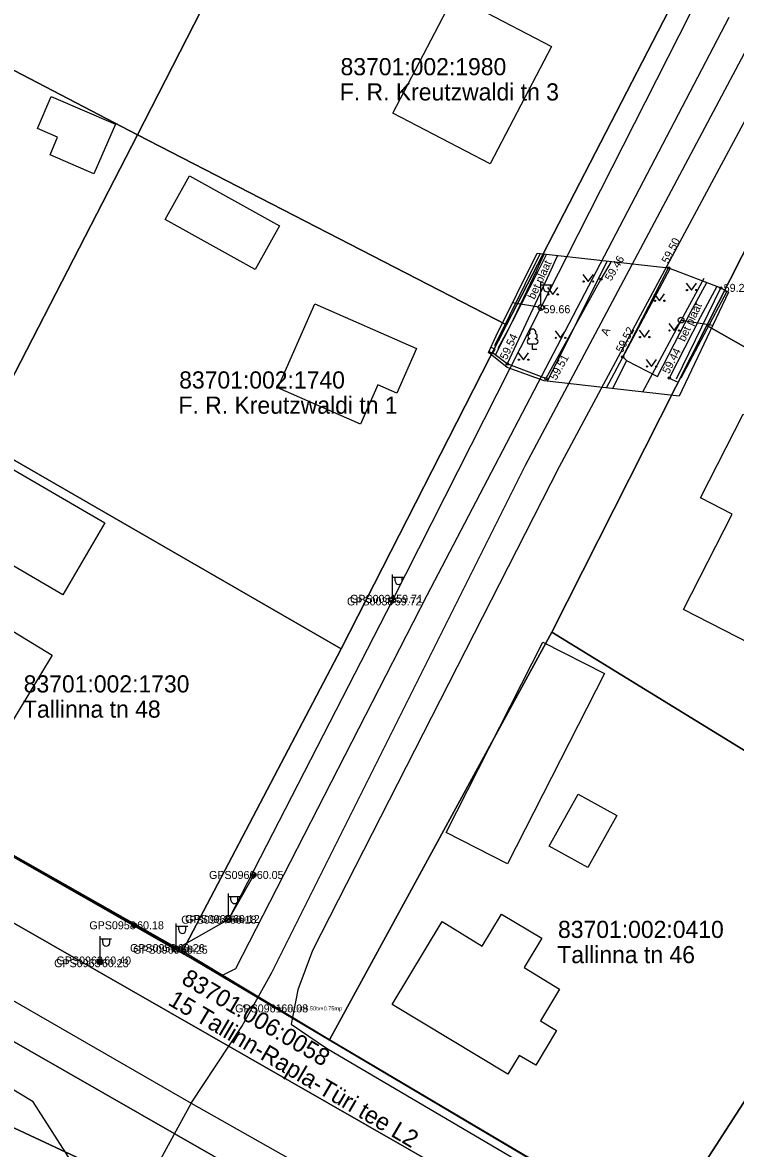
# Model space of a CAD drawing. Extents: x 580119 to 583377, y 6518915 to 6520820.
# Drawn here: x 581491.3 to 581553.7, y 6519940.2 to 6520038.7 of the extents above; entities that cross this region are included whole.
import ezdxf

# ---------------------------------------------------------------- set-up
doc = ezdxf.new("R2010")
doc.units = 0
for name, color, linetype in [('AED', 7, 'Continuous'), ('HALJASTUS', 7, 'Continuous'), ('Hoone Elu- või ühiskondlik hoone', 7, 'Continuous'), ('Hoone Kõrval- või tootmishoone', 7, 'Continuous'), ('KORGUS-EH2000', 7, 'Continuous'), ('KTRASS', 7, 'Continuous'), ('L_AADRESS', 7, 'Continuous'), ('MAAMUDEL', 7, 'Continuous'), ('MOOTKORG-EH2000', 7, 'Continuous'), ('MOOTMPUNKT', 7, 'Continuous'), ('MOOTNR', 7, 'Continuous'), ('MOOTPIIR', 7, 'Continuous'), ('MPOHULIIN', 7, 'Continuous'), ('PIIR', 7, 'Continuous'), ('POST', 7, 'Continuous'), ('PUU', 7, 'Continuous'), ('Rippe kõrgus', 7, 'Continuous'), ('SIOHULIIN', 7, 'Continuous'), ('TEE', 7, 'Continuous'), ('Tee Liiklusala', 7, 'Continuous'), ('Tee Tugimaantee Püsikate', 7, 'Continuous'), ('Tee Tänav Püsikate', 7, 'Continuous'), ('TUNNUS', 7, 'Continuous'), ('VTRASS', 7, 'Continuous')]:
    doc.layers.add(name, color=color, linetype=linetype)

msp = doc.modelspace()

# ---------------------------------------------------------------- linework, layer by layer
at = {"layer": 'AED'}
msp.add_lwpolyline([(581532.647, 6520010.151), (581532.436, 6520009.776), (581532.139, 6520009.943), (581532.35, 6520010.318)], close=True, dxfattribs=at)
at = {"layer": 'HALJASTUS'}
for p, q in [((581532.648, 6520010.454), (581536.634, 6520018.49)), ((581540.366, 6520016.664), (581540.829, 6520016.057)), ((581540.829, 6520016.057), (581541.275, 6520016.664)), ((581537.27, 6520015.539), (581537.734, 6520014.932)), ((581537.734, 6520014.932), (581538.179, 6520015.539)), ((581548.554, 6520007.535), (581552.42, 6520015.505)), ((581549.399, 6520015.921), (581549.862, 6520015.314)), ((581549.862, 6520015.314), (581550.308, 6520015.921)), ((581546.6, 6520014.987), (581547.063, 6520014.381)), ((581547.063, 6520014.381), (581547.509, 6520014.987)), ((581548.967, 6520007.638), (581552.99, 6520015.228)), ((581537.928, 6520011.741), (581538.391, 6520011.134)), ((581538.391, 6520011.134), (581538.837, 6520011.741)), ((581545.285, 6520011.805), (581545.749, 6520011.198)), ((581545.749, 6520011.198), (581546.194, 6520011.805)), ((581547.872, 6520012.377), (581548.335, 6520011.771)), ((581548.335, 6520011.771), (581548.781, 6520012.377)), ((581534.705, 6520009.831), (581535.168, 6520009.224)), ((581535.168, 6520009.224), (581535.614, 6520009.831)), ((581545.9, 6520009.237), (581546.363, 6520008.63)), ((581546.363, 6520008.63), (581546.809, 6520009.237))]:
    msp.add_line(p, q, dxfattribs=at)
msp.add_lwpolyline([(581532.951, 6520010.223), (581533.996, 6520012.169), (581536.33, 6520017.059), (581536.974, 6520018.453)], dxfattribs=at)
for centre in [(581540.428, 6520016.057), (581541.257, 6520016.057), (581537.333, 6520014.932), (581538.162, 6520014.932), (581549.461, 6520015.314), (581550.29, 6520015.314), (581546.662, 6520014.381), (581547.491, 6520014.381), (581547.934, 6520011.771), (581548.763, 6520011.771), (581537.99, 6520011.134), (581538.819, 6520011.134), (581545.348, 6520011.198), (581546.176, 6520011.198), (581534.767, 6520009.224), (581535.596, 6520009.224), (581545.962, 6520008.63), (581546.791, 6520008.63)]:
    msp.add_circle(centre, 0.055, dxfattribs=at)
at = {"layer": 'Hoone Elu- või ühiskondlik hoone'}
for points in [[(581523.744, 6520030.783), (581529.104, 6520041.064), (581537.614, 6520036.624), (581532.254, 6520026.344)], [(581525.807, 6520010.21), (581524.08, 6520006.286), (581522.422, 6520007.016), (581520.913, 6520003.585), (581513.684, 6520006.766), (581516.921, 6520014.12)], [(581563.23, 6519991.73), (581558.54, 6519982.572), (581549.149, 6519987.379), (581553.416, 6519995.718), (581550.639, 6519997.144), (581554.372, 6520004.457), (581562.065, 6520000.52), (581558.741, 6519994.023)], [(581493.936, 6519983.379), (581488.803, 6519974.917), (581480.304, 6519980.068), (581485.451, 6519988.53)], [(581536.759, 6519958.622), (581535.215, 6519956.055), (581538.316, 6519954.185), (581536.641, 6519951.41), (581538.065, 6519950.554), (581536.236, 6519947.526), (581534.792, 6519948.387), (581533.795, 6519946.735), (581523.683, 6519952.846), (581528.042, 6519960.079), (581531.561, 6519957.946), (581533.249, 6519960.738)]]:
    msp.add_lwpolyline(points, close=True, dxfattribs=at)
at = {"layer": 'Hoone Kõrval- või tootmishoone'}
for points in [[(581499.466, 6520029.831), (581497.589, 6520025.477), (581493.745, 6520027.134), (581494.41, 6520028.676), (581492.639, 6520029.44), (581493.85, 6520032.251)], [(581503.83, 6520021.491), (581505.95, 6520025.312), (581513.81, 6520020.941), (581511.69, 6520017.122)], [(581498.543, 6519994.955), (581494.873, 6519988.662), (581484.582, 6519994.667), (581488.252, 6520000.945)], [(581542.25, 6519981.788), (581533.777, 6519965.123), (581528.392, 6519967.861), (581536.862, 6519984.519)], [(581543.323, 6519969.348), (581540.782, 6519964.802), (581537.421, 6519966.677), (581539.955, 6519971.215)]]:
    msp.add_lwpolyline(points, close=True, dxfattribs=at)
at = {"layer": 'KORGUS-EH2000'}
for centre in [(581547.859, 6520017.253), (581541.942, 6520016.263), (581552.42, 6520015.505), (581536.661, 6520013.637), (581543.852, 6520009.464), (581533.74, 6520008.85), (581537.128, 6520007.575), (581547.923, 6520007.611)]:
    msp.add_circle(centre, 0.1, dxfattribs=at)
at = {"layer": 'KTRASS'}
msp.add_line((581537.279, 6520007.335), (581542.498, 6520017.85), dxfattribs=at)
at = {"layer": 'MOOTMPUNKT'}
for centre in [(581523.641, 6519988.083), (581523.765, 6519988.31), (581511.572, 6519964.163), (581509.211, 6519960.25), (581509.484, 6519960.309), (581501.1, 6519959.761), (581504.657, 6519957.765), (581504.934, 6519957.625), (581498.023, 6519956.446), (581498.227, 6519956.681), (581513.716, 6519952.491)]:
    msp.add_circle(centre, 0.1, dxfattribs=at)
at = {"layer": 'MOOTPIIR'}
msp.add_lwpolyline([(581536.368, 6520018.533), (581547.859, 6520017.253), (581552.42, 6520015.505), (581553.093, 6520015.142), (581548.793, 6520006.026), (581536.966, 6520007.37), (581533.743, 6520008.537), (581532.089, 6520009.853), (581532.761, 6520011.313)], close=True, dxfattribs=at)
at = {"layer": 'MPOHULIIN'}
msp.add_line((581536.695, 6520013.777), (581534.207, 6520014.207), dxfattribs=at)
for points in [[(581565.179, 6520068.931), (581549.735, 6520039.49), (581538.961, 6520018.244)], [(581386.073, 6520026.019), (581416.877, 6520008.198), (581446.297, 6519991.391), (581473.567, 6519975.61), (581504.784, 6519957.665), (581539.717, 6519936.988), (581580.339, 6519912.712), (581617.797, 6519889.378), (581651.138, 6519869.543), (581688.963, 6519846.821), (581727.775, 6519823.511), (581768.986, 6519798.831), (581799.645, 6519779.996), (581800.763, 6519769.028)], [(581538.961, 6520018.244), (581536.695, 6520013.777), (581533.974, 6520008.454)], [(581533.974, 6520008.454), (581523.703, 6519988.197), (581509.347, 6519960.279), (581504.784, 6519957.665)]]:
    msp.add_lwpolyline(points, dxfattribs=at)
at = {"layer": 'PIIR'}
for points in [[(581488.22, 6520074.9), (581517.28, 6520059.91), (581514.94, 6520055.34), (581501.39, 6520028.88), (581472.48, 6520044)], [(581514.94, 6520055.34), (581523.87, 6520050.92), (581524.35, 6520052.37), (581548.32, 6520040.62), (581533.69, 6520012.27), (581501.39, 6520028.88)], [(581459.24, 6520018.64), (581472.48, 6520044), (581501.39, 6520028.88), (581487.59, 6520002.15), (581463.52, 6520016.06)], [(581564.44, 6520038.29), (581594.39, 6520021.64), (581584.81, 6520001.88), (581581.17, 6519995.19), (581551.2, 6520012.2)], [(581501.39, 6520028.88), (581533.69, 6520012.27), (581519.2, 6519983.94), (581487.59, 6520002.15)], [(581363.85, 6520022.11), (581562.34, 6519908.5), (581488.8, 6519942.86), (581385.98, 6520004.33)], [(581551.2, 6520012.2), (581581.17, 6519995.19), (581566.98, 6519967.38), (581537.65, 6519985.4)], [(581487.59, 6520002.15), (581519.2, 6519983.94), (581505.33, 6519957.51), (581473.92, 6519975.28)], [(581537.65, 6519985.4), (581566.98, 6519967.38), (581568.58, 6519966.17), (581546.98, 6519932.72), (581518.19, 6519949.74)], [(581546.98, 6519932.72), (581568.58, 6519966.17), (581583.23, 6519957.18), (581562.55, 6519923.42)]]:
    msp.add_lwpolyline(points, close=True, dxfattribs=at)
for points in [[(581577.85, 6520064.74), (581564.44, 6520038.29), (581551.2, 6520012.2), (581537.65, 6519985.4), (581518.19, 6519949.74), (581505.33, 6519957.51), (581519.2, 6519983.94), (581533.69, 6520012.27), (581548.32, 6520040.62)], [(581761.13, 6519789.94), (581562.34, 6519908.5), (581363.85, 6520022.11), (581368.33, 6520029.92), (581566.91, 6519916.24), (581765.76, 6519797.71)], [(581765.76, 6519797.71), (581566.91, 6519916.24), (581368.33, 6520029.92)], [(581386.35, 6520025.87), (581417.16, 6520008.29), (581442.14, 6519993.86), (581446.53, 6519991.3), (581473.92, 6519975.28), (581505.33, 6519957.51), (581518.19, 6519949.74), (581546.98, 6519932.72), (581562.55, 6519923.42), (581578.78, 6519913.69), (581589.04, 6519907.54), (581618.38, 6519889.95), (581645.47, 6519873.21), (581677.12, 6519854.1), (581713.07, 6519832.45), (581720.83, 6519828.38), (581751.53, 6519809.56)], [(581385.98, 6520004.33), (581488.8, 6519942.86), (581562.34, 6519908.5), (581761.13, 6519789.94)]]:
    msp.add_lwpolyline(points, dxfattribs=at)
at = {"layer": 'POST'}
for p, q in [((581536.695, 6520014.027), (581536.695, 6520016.027)), ((581536.695, 6520015.777), (581537.695, 6520015.777)), ((581536.922, 6520015.456), (581536.922, 6520015.777)), ((581537.535, 6520015.456), (581537.535, 6520015.777)), ((581536.695, 6520013.777), (581536.695, 6520013.777)), ((581523.703, 6519988.447), (581523.703, 6519990.447)), ((581523.703, 6519990.197), (581524.703, 6519990.197)), ((581523.929, 6519989.876), (581523.929, 6519990.197)), ((581524.542, 6519989.876), (581524.542, 6519990.197)), ((581523.703, 6519988.197), (581523.703, 6519988.197)), ((581509.347, 6519960.529), (581509.347, 6519962.529)), ((581509.347, 6519962.279), (581510.347, 6519962.279)), ((581509.574, 6519961.959), (581509.574, 6519962.279)), ((581510.187, 6519961.959), (581510.187, 6519962.279)), ((581504.784, 6519957.916), (581504.784, 6519959.929)), ((581504.784, 6519959.677), (581505.79, 6519959.677)), ((581505.012, 6519959.354), (581505.012, 6519959.677)), ((581505.629, 6519959.354), (581505.629, 6519959.677)), ((581509.347, 6519960.279), (581509.347, 6519960.279)), ((581498.125, 6519956.813), (581498.125, 6519958.813)), ((581498.125, 6519958.563), (581499.125, 6519958.563)), ((581498.352, 6519958.242), (581498.352, 6519958.563)), ((581498.964, 6519958.242), (581498.964, 6519958.563)), ((581504.784, 6519957.665), (581504.784, 6519957.665)), ((581498.125, 6519956.563), (581498.125, 6519956.563))]:
    msp.add_line(p, q, dxfattribs=at)
for points in [[(581511.572, 6519964.163), (581509.347, 6519960.279)], [(581501.1, 6519959.761), (581504.784, 6519957.665)]]:
    msp.add_lwpolyline(points, dxfattribs=at)
for centre, radius in [((581536.695, 6520013.777), 0.25), ((581548.956, 6520012.689), 0.25), ((581523.703, 6519988.197), 0.25), ((581511.572, 6519964.163), 0.2), ((581509.347, 6519960.279), 0.25), ((581501.1, 6519959.761), 0.2), ((581504.784, 6519957.665), 0.25), ((581498.125, 6519956.563), 0.25), ((581498.125, 6519956.563), 0.225), ((581498.125, 6519956.563), 0.2), ((581498.125, 6519956.563), 0.175), ((581498.125, 6519956.563), 0.15), ((581498.125, 6519956.563), 0.125), ((581498.125, 6519956.563), 0.1), ((581498.125, 6519956.563), 0.075), ((581498.125, 6519956.563), 0.05), ((581498.125, 6519956.563), 0.025)]:
    msp.add_circle(centre, radius, dxfattribs=at)
for centre, radius in [((581537.228, 6520015.456), 0.306), ((581524.236, 6519989.876), 0.306), ((581509.881, 6519961.959), 0.306), ((581505.321, 6519959.354), 0.308), ((581498.658, 6519958.242), 0.306)]:
    msp.add_arc(centre, radius, 180, 0, dxfattribs=at)
at = {"layer": 'PUU'}
for p, q in [((581536.2, 6520010.583), (581535.72, 6520010.583)), ((581535.96, 6520010.108), (581535.96, 6520010.583)), ((581536.34, 6520010.108), (581535.96, 6520010.108))]:
    msp.add_line(p, q, dxfattribs=at)
for centre, radius, start, end in [((581535.96, 6520011.628), 0.277, 332.5799, 207.4201), ((581535.722, 6520010.82), 0.238, 90.0016, 269.3953), ((581535.79, 6520011.28), 0.233, 109.02174, 253.14154), ((581536.13, 6520011.28), 0.233, 286.85082, 70.98591), ((581536.197, 6520010.82), 0.238, 270.6047, 89.9984)]:
    msp.add_arc(centre, radius, start, end, dxfattribs=at)
at = {"layer": 'SIOHULIIN'}
msp.add_line((581548.956, 6520012.689), (581551.727, 6520012.245), dxfattribs=at)
for points in [[(581504.784, 6519957.665), (581473.567, 6519975.61), (581446.297, 6519991.391), (581416.877, 6520008.198), (581386.073, 6520026.019)], [(581550.94, 6520016.31), (581548.956, 6520012.689), (581545.563, 6520006.397)], [(581504.784, 6519957.665), (581539.717, 6519936.988), (581580.339, 6519912.712), (581617.797, 6519889.378), (581651.138, 6519869.543), (581688.963, 6519846.821), (581727.775, 6519823.511), (581768.986, 6519798.831), (581799.645, 6519779.996)]]:
    msp.add_lwpolyline(points, dxfattribs=at)
at = {"layer": 'TEE'}
msp.add_line((581543.852, 6520009.464), (581547.859, 6520017.253), dxfattribs=at)
for points in [[(581532.731, 6520009.712), (581536.446, 6520016.959), (581537.215, 6520018.47)], [(581538.123, 6520018.288), (581537.411, 6520016.731), (581533.74, 6520008.85)], [(581542.813, 6520017.748), (581541.942, 6520016.263), (581537.128, 6520007.575)], [(581543.852, 6520009.464), (581544.173, 6520009.157), (581546.876, 6520007.746), (581549.809, 6520013.422), (581551.203, 6520015.962)], [(581552.087, 6520015.61), (581550.662, 6520012.968), (581547.923, 6520007.611), (581548.686, 6520007.255)], [(581537.128, 6520007.575), (581533.74, 6520008.85), (581532.459, 6520009.817)], [(581544.173, 6520009.157), (581542.994, 6520006.731)]]:
    msp.add_lwpolyline(points, dxfattribs=at)
at = {"layer": 'Tee Liiklusala'}
for points in [[(581591.063, 6520100.919), (581558.909, 6520038.278), (581538.299, 6519999.856), (581516.712, 6519957.559), (581515.424, 6519954.124), (581514.852, 6519951.118), (581517.937, 6519949.013), (581550.936, 6519929.598), (581576.015, 6519914.519), (581578.655, 6519913.388), (581581.86, 6519912.823), (581583.744, 6519915.132), (581607.99, 6519955.454), (581634.208, 6520000.001), (581654.01, 6520034.242), (581661.668, 6520046.254)], [(581388.572, 6520024.456), (581410.638, 6520011.791), (581431.495, 6519999.57), (581442.131, 6519993.617), (581445.675, 6520000), (581452.148, 6520010.795), (581450.685, 6520012.385), (581455.17, 6520021.41), (581459.59, 6520018.982), (581463.84, 6520016.64), (581458.447, 6520008.22), (581456.586, 6520008.935), (581451.427, 6519999.856), (581446.426, 6519991.185), (581461.743, 6519982.17), (581505.117, 6519957.414), (581508.839, 6519955.411), (581509.984, 6519955.983), (581526.726, 6519988.621), (581532.685, 6520000.001), (581553.146, 6520039.174)], [(581495.594, 6519939.129), (581492.272, 6519944.314), (581467.804, 6519959.088), (581446.667, 6519972.717), (581443.772, 6519974.73), (581430.641, 6519980.267), (581387.111, 6520006.796)]]:
    msp.add_lwpolyline(points, dxfattribs=at)
at = {"layer": 'Tee Tugimaantee Püsikate'}
for points in [[(581438.978, 6519983.551), (581468.666, 6519965.739), (581506.086, 6519944.195)], [(581506.086, 6519944.195), (581577.511, 6519903.866), (581580.609, 6519901.975)]]:
    msp.add_lwpolyline(points, dxfattribs=at)
at = {"layer": 'Tee Tänav Püsikate'}
for points in [[(581506.086, 6519944.195), (581510.525, 6519950.899), (581513.139, 6519955.627), (581535.33, 6520000), (581556.44, 6520039.691)], [(581506.086, 6519944.195), (581500.013, 6519933.126)]]:
    msp.add_lwpolyline(points, dxfattribs=at)
at = {"layer": 'VTRASS'}
msp.add_line((581542.44, 6520006.748), (581548.004, 6520017.198), dxfattribs=at)

# ---------------------------------------------------------------- texts
at = {"layer": 'KORGUS-EH2000'}
for s, rotation, p in [(' 59.50', 62.77619, (581547.703, 6520017.333)), (' 59.46', 59.59715, (581542.697, 6520015.82)), (' 59.52', 62.77619, (581543.696, 6520009.544)), (' 59.54', 65.02547, (581533.582, 6520008.924)), (' 59.51', 61.00826, (581537.893, 6520007.151)), (' 59.44', 62.9205, (581547.767, 6520007.69))]:
    msp.add_text(s, height=0.7, rotation=rotation, dxfattribs=at).set_placement(p)
for s, p in [(' 59.27', (581552.42, 6520015.155)), (' 59.66', (581536.661, 6520013.287))]:
    msp.add_text(s, height=0.7, dxfattribs=at).set_placement(p)
at = {"layer": 'L_AADRESS'}
for s, p in [('F. R. Kreutzwaldi tn 3', (581519.094, 6520031.892)), ('F. R. Kreutzwaldi tn 1', (581504.978, 6520004.497)), ('Tallinna tn 48', (581491.376, 6519977.917)), ('Tallinna tn 46', (581538.122, 6519956.448))]:
    msp.add_text(s, height=1.5, dxfattribs=at).set_placement(p)
msp.add_text('15 Tallinn-Rapla-Türi tee L2', height=1.5, rotation=329.50443, dxfattribs=at).set_placement((581503.97, 6519952.861))
at = {"layer": 'MAAMUDEL'}
for s, p in [(' kaabel', (581509.211, 6519960.075)), (' kaabel', (581509.484, 6519960.134)), (' si', (581504.657, 6519957.59)), (' kaabel', (581504.657, 6519957.59)), (' si', (581504.934, 6519957.45)), (' kaabel', (581504.934, 6519957.45))]:
    msp.add_text(s, height=0.35, dxfattribs=at).set_placement(p)
at = {"layer": 'MOOTKORG-EH2000'}
for s, p in [(' 59.72', (581523.641, 6519987.733)), (' 59.71', (581523.765, 6519987.96)), (' 60.05', (581511.572, 6519963.813)), (' 60.18', (581509.211, 6519959.9)), (' 60.12', (581509.484, 6519959.959)), (' 60.18', (581501.1, 6519959.411)), (' 60.26', (581504.657, 6519957.416)), (' 60.25', (581504.934, 6519957.275)), (' 60.23', (581498.023, 6519956.096)), (' 60.40', (581498.227, 6519956.331)), (' 60.08', (581513.716, 6519952.141))]:
    msp.add_text(s, height=0.7, dxfattribs=at).set_placement(p)
at = {"layer": 'MOOTNR'}
for s, p in [('GPS0030 ', (581519.721, 6519987.733)), ('GPS0031 ', (581519.985, 6519987.96)), ('GPS0966 ', (581507.652, 6519963.813)), ('GPS0964 ', (581505.221, 6519959.9)), ('GPS0965 ', (581505.564, 6519959.959)), ('GPS0958 ', (581497.18, 6519959.411)), ('GPS0959 ', (581500.738, 6519957.416)), ('GPS0960 ', (581501.015, 6519957.275)), ('GPS0963 ', (581494.103, 6519956.096)), ('GPS0962 ', (581494.307, 6519956.331)), ('GPS0961 ', (581509.936, 6519952.141))]:
    msp.add_text(s, height=0.7, dxfattribs=at).set_placement(p)
at = {"layer": 'Rippe kõrgus'}
msp.add_text(' el_mp_ohl6.50tv+0.75mp', height=0.35, dxfattribs=at).set_placement((581513.716, 6519952.316))
at = {"layer": 'TEE'}
for s, p in [('bet plaat', (581536.128, 6520014.446)), ('bet plaat', (581549.276, 6520010.745)), ('A', (581542.52, 6520011.257))]:
    msp.add_text(s, height=0.7, rotation=65.03954, dxfattribs=at).set_placement(p)
at = {"layer": 'TUNNUS'}
for s, p in [('83701:002:1980', (581519.158, 6520034.097)), ('83701:002:1740', (581505.041, 6520006.702)), ('83701:002:1730', (581491.439, 6519980.122)), ('83701:002:0410', (581538.185, 6519958.653))]:
    msp.add_text(s, height=1.5, dxfattribs=at).set_placement(p)
msp.add_text('83701:006:0058', height=1.5, rotation=329.50443, dxfattribs=at).set_placement((581505.144, 6519954.729))

doc.saveas('drawing.dxf')
